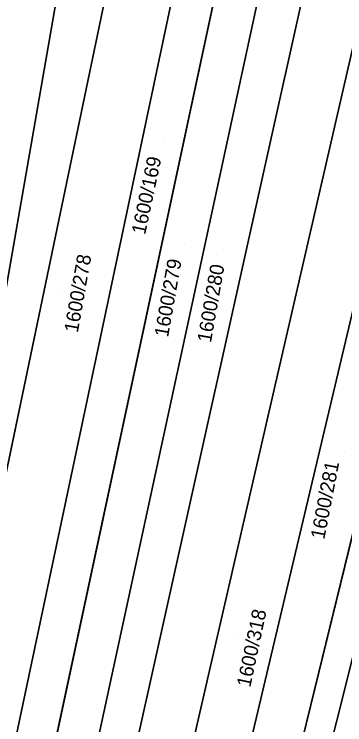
# Model space of a CAD drawing. Extents: x -262715 to -259381, y -1237238 to -1231182.
# Drawn here: x -261886.8 to -261840, y -1236195.1 to -1236094.5 of the extents above; entities that cross this region are included whole.
import ezdxf

# ---------------------------------------------------------------- set-up
doc = ezdxf.new("R2010")
doc.units = 0
for name, color, linetype in [('kladpar_druhypozemkov', 7, 'Continuous'), ('kladpar_hranice', 7, 'Continuous'), ('kladpar_parcelnecisla', 7, 'Continuous'), ('kladpar_plochy', 7, 'Continuous')]:
    doc.layers.add(name, color=color, linetype=linetype)

msp = doc.modelspace()

# ---------------------------------------------------------------- linework, layer by layer
at = {"layer": 'kladpar_druhypozemkov'}
for p, q in [((-261865.65, -1236112.3), (-261865.65, -1236112.3)), ((-261862.69, -1236127.19), (-261862.69, -1236127.19)), ((-261857.19, -1236127.89), (-261857.19, -1236127.89)), ((-261880.03, -1236133.51), (-261880.03, -1236133.51)), ((-261840, -1236156.64), (-261840, -1236156.64)), ((-261855.19, -1236182.38), (-261855.19, -1236182.38))]:
    msp.add_line(p, q, dxfattribs=at)
at = {"layer": 'kladpar_hranice'}
for p, q in [((-261901.85, -1236294.78), (-261852.61, -1236064.84)), ((-261825.49, -1236113.43), (-261874.86, -1236315.21))]:
    msp.add_line(p, q, dxfattribs=at)
for points in [[(-261905.48, -1236032.36), (-261878.75, -1236080.43), (-261890.24, -1236146.3), (-261895.14, -1236158.63), (-261902.75, -1236165.85), (-261911.83, -1236210.96), (-261912.69, -1236226.84), (-261923.55, -1236254.03), (-261935.69, -1236262.22), (-261984.07, -1236323.49)], [(-261984.07, -1236323.49), (-261935.69, -1236262.22), (-261923.55, -1236254.03), (-261912.69, -1236226.84), (-261911.83, -1236210.96), (-261902.75, -1236165.85), (-261895.14, -1236158.63), (-261890.24, -1236146.3), (-261878.75, -1236080.43), (-261870.13, -1236032.91)], [(-261856.96, -1236056.91), (-261906.56, -1236291.21), (-261914.23, -1236285.3), (-261863.91, -1236044.23)], [(-261863.91, -1236044.23), (-261914.23, -1236285.3), (-261906.56, -1236291.21), (-261901.85, -1236294.78), (-261896.9, -1236298.59), (-261892.67, -1236301.85), (-261886.52, -1236306.43), (-261880.24, -1236311.16), (-261874.86, -1236315.21), (-261871.99, -1236317.38), (-261869.38, -1236319.34), (-261863.92, -1236323.46), (-261857.63, -1236328.2), (-261851.63, -1236332.73), (-261845.42, -1236337.41), (-261841.95, -1236340.02), (-261837.81, -1236343.14), (-261834.08, -1236345.95), (-261830.49, -1236348.66), (-261827.53, -1236350.89), (-261824.67, -1236352.95), (-261822.17, -1236354.77), (-261818.71, -1236357.31), (-261816.38, -1236359.01)], [(-261852.61, -1236064.84), (-261901.85, -1236294.78), (-261906.56, -1236291.21), (-261856.96, -1236056.91)], [(-261852.61, -1236064.84), (-261848.11, -1236073.06), (-261896.9, -1236298.59)], [(-261843.6, -1236081.29), (-261892.67, -1236301.85), (-261896.9, -1236298.59), (-261848.11, -1236073.06)], [(-261837.35, -1236092.69), (-261886.52, -1236306.43), (-261892.67, -1236301.85), (-261843.6, -1236081.29)], [(-261886.52, -1236306.43), (-261837.35, -1236092.69), (-261831.09, -1236103.63), (-261880.24, -1236311.16)], [(-261874.86, -1236315.21), (-261880.24, -1236311.16), (-261831.09, -1236103.63)], [(-261822.18, -1236119.22), (-261871.99, -1236317.38), (-261874.86, -1236315.21), (-261825.49, -1236113.43)], [(-261869.38, -1236319.34), (-261871.99, -1236317.38), (-261822.18, -1236119.22), (-261819.62, -1236123.69), (-261819.37, -1236124.15)]]:
    msp.add_lwpolyline(points, dxfattribs=at)
at = {"layer": 'kladpar_plochy'}
for p, q in [((-261863.91, -1236044.23), (-261914.23, -1236285.3)), ((-261890.24, -1236146.3), (-261878.75, -1236080.43))]:
    msp.add_line(p, q, dxfattribs=at)
msp.add_lwpolyline([(-261905.48, -1236032.36), (-261878.75, -1236080.43), (-261890.24, -1236146.3)], dxfattribs=at)
for points in [[(-261856.96, -1236056.91), (-261906.56, -1236291.21), (-261914.23, -1236285.3), (-261863.91, -1236044.23), (-261857.11, -1236056.63)], [(-261852.61, -1236064.84), (-261901.85, -1236294.78), (-261906.56, -1236291.21), (-261856.96, -1236056.91)], [(-261901.85, -1236294.78), (-261852.61, -1236064.84), (-261848.11, -1236073.06), (-261896.9, -1236298.59)], [(-261843.6, -1236081.29), (-261892.67, -1236301.85), (-261896.9, -1236298.59), (-261848.11, -1236073.06)], [(-261843.6, -1236081.29), (-261837.68, -1236092.11), (-261837.35, -1236092.69), (-261886.52, -1236306.43), (-261892.67, -1236301.85)], [(-261886.52, -1236306.43), (-261837.35, -1236092.69), (-261831.09, -1236103.63), (-261880.24, -1236311.16)], [(-261825.49, -1236113.43), (-261874.86, -1236315.21), (-261880.24, -1236311.16), (-261831.09, -1236103.63)], [(-261822.18, -1236119.22), (-261871.99, -1236317.38), (-261874.86, -1236315.21), (-261825.49, -1236113.43)], [(-261819.37, -1236124.15), (-261869.38, -1236319.34), (-261871.99, -1236317.38), (-261822.18, -1236119.22), (-261819.62, -1236123.69)]]:
    msp.add_lwpolyline(points, close=True, dxfattribs=at)

# ---------------------------------------------------------------- texts
at = {"layer": 'kladpar_parcelnecisla'}
for s, rotation, p in [('1600/169', 78, (-261868.27, -1236125.85)), ('1600/278', 80, (-261877.8, -1236139.72)), ('1600/279', 80, (-261865.02, -1236140.36)), ('1600/280', 80, (-261858.95, -1236141.13)), ('1600/281', 79, (-261842.9, -1236168.99)), ('1600/318', 78, (-261853.38, -1236189.94))]:
    msp.add_text(s, height=2, rotation=rotation, dxfattribs=at).set_placement(p)

doc.saveas('drawing.dxf')
